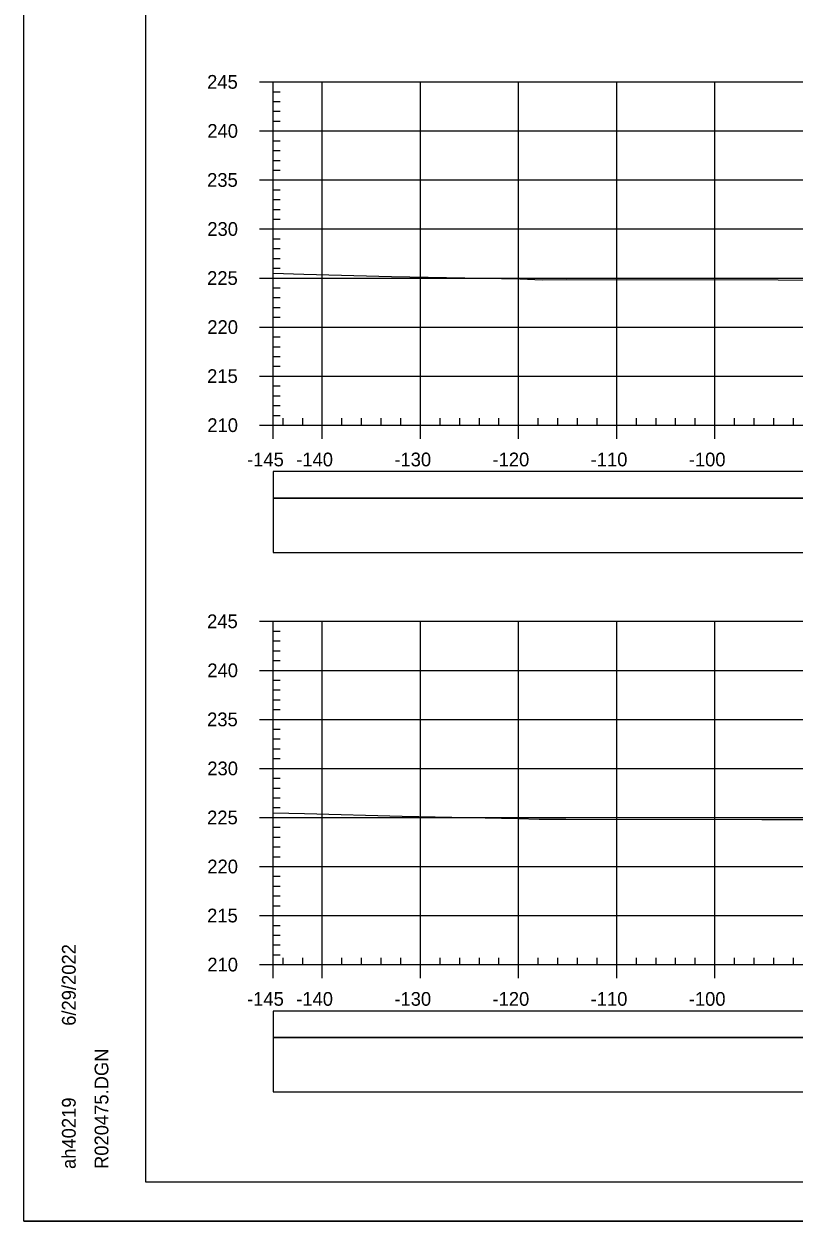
# Model space of a CAD drawing. Extents: x 1386544 to 1388153, y 379785 to 390999.
# Drawn here: x 1387196.1 to 1387274.6, y 381010.5 to 381132.6 of the extents above; entities that cross this region are included whole.
import ezdxf

# ---------------------------------------------------------------- set-up
doc = ezdxf.new("R2010")
doc.units = 0
for name, color, linetype in [('R_Axis', 7, 'Continuous'), ('R_Axis Annot', 7, 'Continuous'), ('R_Border', 7, 'Continuous'), ('R_Exist Surface', 7, 'Continuous'), ('R_Grid', 7, 'Continuous'), ('R_No Plot', 7, 'Continuous')]:
    doc.layers.add(name, color=color, linetype=linetype)

msp = doc.modelspace()

# ---------------------------------------------------------------- linework, layer by layer
at = {"layer": 'R_Axis'}
for p, q in [((1387220.11, 381126.68), (1387221.51, 381126.68)), ((1387221.51, 381091.68), (1387221.51, 381126.68)), ((1387221.51, 381125.68), (1387222.21, 381125.68)), ((1387221.51, 381124.68), (1387222.21, 381124.68)), ((1387221.51, 381123.68), (1387222.21, 381123.68)), ((1387221.51, 381122.68), (1387222.21, 381122.68)), ((1387220.11, 381121.68), (1387221.51, 381121.68)), ((1387221.51, 381120.68), (1387222.21, 381120.68)), ((1387221.51, 381119.68), (1387222.21, 381119.68)), ((1387221.51, 381118.68), (1387222.21, 381118.68)), ((1387220.11, 381116.68), (1387221.51, 381116.68)), ((1387221.51, 381117.68), (1387222.21, 381117.68)), ((1387221.51, 381115.68), (1387222.21, 381115.68)), ((1387221.51, 381114.68), (1387222.21, 381114.68)), ((1387221.51, 381113.68), (1387222.21, 381113.68)), ((1387220.11, 381111.68), (1387221.51, 381111.68)), ((1387221.51, 381112.68), (1387222.21, 381112.68)), ((1387221.51, 381110.68), (1387222.21, 381110.68)), ((1387221.51, 381109.68), (1387222.21, 381109.68)), ((1387221.51, 381108.68), (1387222.21, 381108.68)), ((1387221.51, 381107.68), (1387222.21, 381107.68)), ((1387220.11, 381106.68), (1387221.51, 381106.68)), ((1387221.51, 381105.68), (1387222.21, 381105.68)), ((1387221.51, 381104.68), (1387222.21, 381104.68)), ((1387221.51, 381103.68), (1387222.21, 381103.68)), ((1387221.51, 381102.68), (1387222.21, 381102.68)), ((1387220.11, 381101.68), (1387221.51, 381101.68)), ((1387221.51, 381100.68), (1387222.21, 381100.68)), ((1387221.51, 381099.68), (1387222.21, 381099.68)), ((1387221.51, 381098.68), (1387222.21, 381098.68)), ((1387221.51, 381097.68), (1387222.21, 381097.68)), ((1387220.11, 381096.68), (1387221.51, 381096.68)), ((1387221.51, 381095.68), (1387222.21, 381095.68)), ((1387221.51, 381094.68), (1387222.21, 381094.68)), ((1387221.51, 381093.68), (1387222.21, 381093.68)), ((1387221.51, 381092.68), (1387222.21, 381092.68)), ((1387221.51, 381091.68), (1387221.51, 381092.38)), ((1387222.51, 381091.68), (1387222.51, 381092.38)), ((1387224.51, 381091.68), (1387224.51, 381092.38)), ((1387228.51, 381091.68), (1387228.51, 381092.38)), ((1387230.51, 381091.68), (1387230.51, 381092.38)), ((1387232.51, 381091.68), (1387232.51, 381092.38)), ((1387234.51, 381091.68), (1387234.51, 381092.38)), ((1387238.51, 381091.68), (1387238.51, 381092.38)), ((1387240.51, 381091.68), (1387240.51, 381092.38)), ((1387242.51, 381091.68), (1387242.51, 381092.38)), ((1387244.51, 381091.68), (1387244.51, 381092.38)), ((1387248.51, 381091.68), (1387248.51, 381092.38)), ((1387250.51, 381091.68), (1387250.51, 381092.38)), ((1387252.51, 381091.68), (1387252.51, 381092.38)), ((1387254.51, 381091.68), (1387254.51, 381092.38)), ((1387258.51, 381091.68), (1387258.51, 381092.38)), ((1387260.51, 381091.68), (1387260.51, 381092.38)), ((1387262.51, 381091.68), (1387262.51, 381092.38)), ((1387264.51, 381091.68), (1387264.51, 381092.38)), ((1387268.51, 381091.68), (1387268.51, 381092.38)), ((1387270.51, 381091.68), (1387270.51, 381092.38)), ((1387272.51, 381091.68), (1387272.51, 381092.38)), ((1387274.51, 381091.68), (1387274.51, 381092.38)), ((1387220.11, 381091.68), (1387221.51, 381091.68)), ((1387221.51, 381091.68), (1387511.51, 381091.68)), ((1387221.51, 381090.28), (1387221.51, 381091.68)), ((1387226.51, 381090.28), (1387226.51, 381091.68)), ((1387236.51, 381090.28), (1387236.51, 381091.68)), ((1387246.51, 381090.28), (1387246.51, 381091.68)), ((1387256.51, 381090.28), (1387256.51, 381091.68)), ((1387266.51, 381090.28), (1387266.51, 381091.68)), ((1387220.11, 381071.68), (1387221.51, 381071.68)), ((1387221.51, 381036.68), (1387221.51, 381071.68)), ((1387221.51, 381070.68), (1387222.21, 381070.68)), ((1387221.51, 381069.68), (1387222.21, 381069.68)), ((1387221.51, 381068.68), (1387222.21, 381068.68)), ((1387220.11, 381066.68), (1387221.51, 381066.68)), ((1387221.51, 381067.68), (1387222.21, 381067.68)), ((1387221.51, 381065.68), (1387222.21, 381065.68)), ((1387221.51, 381064.68), (1387222.21, 381064.68)), ((1387221.51, 381063.68), (1387222.21, 381063.68)), ((1387220.11, 381061.68), (1387221.51, 381061.68)), ((1387221.51, 381062.68), (1387222.21, 381062.68)), ((1387221.51, 381060.68), (1387222.21, 381060.68)), ((1387221.51, 381059.68), (1387222.21, 381059.68)), ((1387221.51, 381058.68), (1387222.21, 381058.68)), ((1387221.51, 381057.68), (1387222.21, 381057.68)), ((1387220.11, 381056.68), (1387221.51, 381056.68)), ((1387221.51, 381055.68), (1387222.21, 381055.68)), ((1387221.51, 381054.68), (1387222.21, 381054.68)), ((1387221.51, 381053.68), (1387222.21, 381053.68)), ((1387221.51, 381052.68), (1387222.21, 381052.68)), ((1387220.11, 381051.68), (1387221.51, 381051.68)), ((1387221.51, 381050.68), (1387222.21, 381050.68)), ((1387221.51, 381049.68), (1387222.21, 381049.68)), ((1387221.51, 381048.68), (1387222.21, 381048.68)), ((1387221.51, 381047.68), (1387222.21, 381047.68)), ((1387220.11, 381046.68), (1387221.51, 381046.68)), ((1387221.51, 381045.68), (1387222.21, 381045.68)), ((1387221.51, 381044.68), (1387222.21, 381044.68)), ((1387221.51, 381043.68), (1387222.21, 381043.68)), ((1387221.51, 381042.68), (1387222.21, 381042.68)), ((1387220.11, 381041.68), (1387221.51, 381041.68)), ((1387221.51, 381040.68), (1387222.21, 381040.68)), ((1387221.51, 381039.68), (1387222.21, 381039.68)), ((1387221.51, 381038.68), (1387222.21, 381038.68)), ((1387221.51, 381037.68), (1387222.21, 381037.68)), ((1387221.51, 381036.68), (1387221.51, 381037.38)), ((1387222.51, 381036.68), (1387222.51, 381037.38)), ((1387224.51, 381036.68), (1387224.51, 381037.38)), ((1387228.51, 381036.68), (1387228.51, 381037.38)), ((1387230.51, 381036.68), (1387230.51, 381037.38)), ((1387232.51, 381036.68), (1387232.51, 381037.38)), ((1387234.51, 381036.68), (1387234.51, 381037.38)), ((1387238.51, 381036.68), (1387238.51, 381037.38)), ((1387240.51, 381036.68), (1387240.51, 381037.38)), ((1387242.51, 381036.68), (1387242.51, 381037.38)), ((1387244.51, 381036.68), (1387244.51, 381037.38)), ((1387248.51, 381036.68), (1387248.51, 381037.38)), ((1387250.51, 381036.68), (1387250.51, 381037.38)), ((1387252.51, 381036.68), (1387252.51, 381037.38)), ((1387254.51, 381036.68), (1387254.51, 381037.38)), ((1387258.51, 381036.68), (1387258.51, 381037.38)), ((1387260.51, 381036.68), (1387260.51, 381037.38)), ((1387262.51, 381036.68), (1387262.51, 381037.38)), ((1387264.51, 381036.68), (1387264.51, 381037.38)), ((1387268.51, 381036.68), (1387268.51, 381037.38)), ((1387270.51, 381036.68), (1387270.51, 381037.38)), ((1387272.51, 381036.68), (1387272.51, 381037.38)), ((1387274.51, 381036.68), (1387274.51, 381037.38)), ((1387220.11, 381036.68), (1387221.51, 381036.68)), ((1387221.51, 381036.68), (1387511.51, 381036.68)), ((1387221.51, 381035.28), (1387221.51, 381036.68)), ((1387226.51, 381035.28), (1387226.51, 381036.68)), ((1387236.51, 381035.28), (1387236.51, 381036.68)), ((1387246.51, 381035.28), (1387246.51, 381036.68)), ((1387256.51, 381035.28), (1387256.51, 381036.68)), ((1387266.51, 381035.28), (1387266.51, 381036.68))]:
    msp.add_line(p, q, dxfattribs=at)
at = {"layer": 'R_Axis Annot'}
for points in [[(1387221.51, 381084.23), (1387285.95, 381084.23), (1387285.95, 381086.94), (1387221.51, 381086.94)], [(1387221.51, 381078.71), (1387285.95, 381078.71), (1387285.95, 381084.23), (1387221.51, 381084.23)], [(1387221.51, 381029.23), (1387285.95, 381029.23), (1387285.95, 381031.94), (1387221.51, 381031.94)], [(1387221.51, 381023.71), (1387285.95, 381023.71), (1387285.95, 381029.23), (1387221.51, 381029.23)]]:
    msp.add_lwpolyline(points, close=True, dxfattribs=at)
at = {"layer": 'R_Border'}
for p, q in [((1387208.51, 381014.51), (1387208.51, 381219.97)), ((1387208.51, 381014.51), (1387208.51, 381014.51)), ((1387524.69, 381014.51), (1387208.51, 381014.51))]:
    msp.add_line(p, q, dxfattribs=at)
at = {"layer": 'R_Exist Surface'}
for points in [[(1387221.51, 381107.16), (1387224.64, 381107.08), (1387233.57, 381106.83), (1387246.62, 381106.59), (1387248.96, 381106.5), (1387251.34, 381106.52), (1387272.95, 381106.48), (1387276.65, 381106.47)], [(1387221.51, 381052.16), (1387224.71, 381052.08), (1387234.66, 381051.8), (1387246.48, 381051.58), (1387248.6, 381051.5), (1387251.33, 381051.52), (1387271.28, 381051.48), (1387276.65, 381051.47)]]:
    msp.add_lwpolyline(points, dxfattribs=at)
at = {"layer": 'R_Grid'}
for p, q in [((1387221.51, 381126.68), (1387511.51, 381126.68)), ((1387221.51, 381091.68), (1387221.51, 381126.68)), ((1387226.51, 381091.68), (1387226.51, 381126.68)), ((1387236.51, 381091.68), (1387236.51, 381126.68)), ((1387246.51, 381091.68), (1387246.51, 381126.68)), ((1387256.51, 381091.68), (1387256.51, 381126.68)), ((1387266.51, 381091.68), (1387266.51, 381126.68)), ((1387221.51, 381121.68), (1387511.51, 381121.68)), ((1387221.51, 381116.68), (1387511.51, 381116.68)), ((1387221.51, 381111.68), (1387511.51, 381111.68)), ((1387221.51, 381106.68), (1387511.51, 381106.68)), ((1387221.51, 381101.68), (1387511.51, 381101.68)), ((1387221.51, 381096.68), (1387511.51, 381096.68)), ((1387221.51, 381091.68), (1387511.51, 381091.68)), ((1387221.51, 381071.68), (1387511.51, 381071.68)), ((1387221.51, 381036.68), (1387221.51, 381071.68)), ((1387226.51, 381036.68), (1387226.51, 381071.68)), ((1387236.51, 381036.68), (1387236.51, 381071.68)), ((1387246.51, 381036.68), (1387246.51, 381071.68)), ((1387256.51, 381036.68), (1387256.51, 381071.68)), ((1387266.51, 381036.68), (1387266.51, 381071.68)), ((1387221.51, 381066.68), (1387511.51, 381066.68)), ((1387221.51, 381061.68), (1387511.51, 381061.68)), ((1387221.51, 381056.68), (1387511.51, 381056.68)), ((1387221.51, 381051.68), (1387511.51, 381051.68)), ((1387221.51, 381046.68), (1387511.51, 381046.68)), ((1387221.51, 381041.68), (1387511.51, 381041.68)), ((1387221.51, 381036.68), (1387511.51, 381036.68))]:
    msp.add_line(p, q, dxfattribs=at)
at = {"layer": 'R_No Plot'}
msp.add_line((1387196.11, 381010.53), (1387529.45, 381010.53), dxfattribs=at)
for points in [[(1387196.11, 381223.87), (1387529.45, 381223.87), (1387529.45, 381010.53), (1387196.11, 381010.53)], [(1387442.43, 381219.97), (1387462.05, 381219.97), (1387462.05, 381210.09), (1387478.17, 381210.09), (1387501.37, 381210.09), (1387501.37, 381185.76), (1387524.69, 381185.76), (1387524.69, 381014.51), (1387208.51, 381014.51), (1387208.51, 381219.97)]]:
    msp.add_lwpolyline(points, close=True, dxfattribs=at)

# ---------------------------------------------------------------- texts
at = {"layer": 'R_Axis Annot'}
for s, p in [('245', (1387214.77, 381125.98)), ('240', (1387214.79, 381120.98)), ('235', (1387214.77, 381115.98)), ('230', (1387214.79, 381110.98)), ('225', (1387214.77, 381105.98)), ('220', (1387214.79, 381100.98)), ('215', (1387214.77, 381095.98)), ('210', (1387214.79, 381090.98)), ('-145', (1387218.84, 381087.48)), ('-140', (1387223.85, 381087.48)), ('-130', (1387233.85, 381087.48)), ('-120', (1387243.85, 381087.48)), ('-110', (1387253.85, 381087.48)), ('-100', (1387263.85, 381087.48)), ('245', (1387214.77, 381070.98)), ('240', (1387214.79, 381065.98)), ('235', (1387214.77, 381060.98)), ('230', (1387214.79, 381055.98)), ('225', (1387214.77, 381050.98)), ('220', (1387214.79, 381045.98)), ('215', (1387214.77, 381040.98)), ('210', (1387214.79, 381035.98)), ('-145', (1387218.84, 381032.48)), ('-140', (1387223.85, 381032.48)), ('-130', (1387233.85, 381032.48)), ('-120', (1387243.85, 381032.48)), ('-110', (1387253.85, 381032.48)), ('-100', (1387263.85, 381032.48))]:
    msp.add_text(s, height=1.4, dxfattribs=at).set_placement(p)
at = {"layer": 'R_Border'}
for s, p in [('6/29/2022', (1387201.38, 381030.44)), ('R020475.DGN', (1387204.71, 381015.84)), ('ah40219', (1387201.38, 381015.84))]:
    msp.add_text(s, height=1.4, rotation=90, dxfattribs=at).set_placement(p)

doc.saveas('drawing.dxf')
